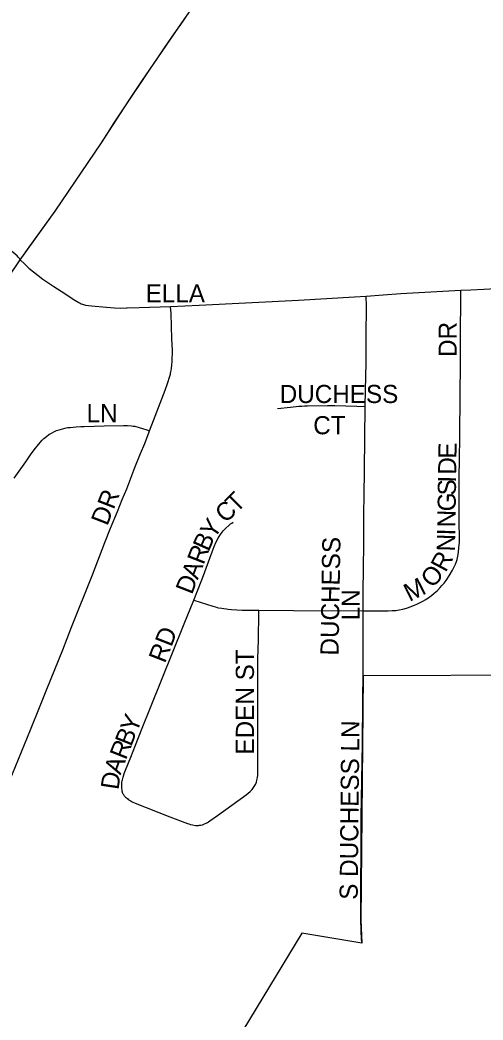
# Model space of a CAD drawing. Extents: x 1772825 to 1773716, y 1138558 to 1139032.
# Drawn here: x 1773333.03 to 1773337.87, y 1138851.53 to 1138861.97 of the extents above; entities that cross this region are included whole.
import ezdxf

# ---------------------------------------------------------------- set-up
doc = ezdxf.new("R2010")
doc.units = 0
for name, color, linetype in [('Default', 7, 'Continuous'), ('GM_X_City_Street', 7, 'Continuous'), ('GM_X_City_Street_Text', 7, 'Continuous'), ('GM_X_Corporation', 7, 'Continuous'), ('GM_X_State_Route', 7, 'Continuous')]:
    doc.layers.add(name, color=color, linetype=linetype)

msp = doc.modelspace()

# ---------------------------------------------------------------- linework, layer by layer
at = {"layer": 'Default'}
msp.add_lwpolyline([(1773332.525, 1138858.709), (1773333.037, 1138859.463), (1773333.403, 1138859.973), (1773333.885, 1138860.684), (1773334.121, 1138861.049), (1773334.391, 1138861.451), (1773334.691, 1138861.891), (1773334.916, 1138862.217), (1773335.175, 1138862.611), (1773335.374, 1138862.918), (1773335.528, 1138863.152)], dxfattribs=at)
at = {"layer": 'GM_X_City_Street'}
for points in [[(1773333.037, 1138859.463), (1773333.028, 1138859.478), (1773333.016, 1138859.492), (1773333.004, 1138859.505), (1773332.985, 1138859.524), (1773332.926, 1138859.572), (1773332.566, 1138859.876), (1773332.425, 1138859.993)], [(1773333.037, 1138859.463), (1773333.083, 1138859.417), (1773333.126, 1138859.377), (1773333.273, 1138859.263), (1773333.386, 1138859.186), (1773333.463, 1138859.136), (1773333.606, 1138859.043), (1773333.648, 1138859.018), (1773333.662, 1138859.011), (1773333.673, 1138859.006), (1773333.686, 1138859.001), (1773333.697, 1138858.997), (1773333.719, 1138858.992), (1773333.781, 1138858.985), (1773333.938, 1138858.969), (1773334.02, 1138858.963), (1773334.085, 1138858.961), (1773334.146, 1138858.962)], [(1773337.638, 1138859.147), (1773337.741, 1138859.152), (1773337.877, 1138859.158), (1773338.25, 1138859.18), (1773338.473, 1138859.192), (1773338.895, 1138859.219), (1773339.254, 1138859.244), (1773339.464, 1138859.262), (1773339.7, 1138859.281), (1773340.021, 1138859.306), (1773340.294, 1138859.327), (1773340.64, 1138859.355)], [(1773336.617, 1138855.799), (1773336.814, 1138855.799), (1773336.877, 1138855.801), (1773336.92, 1138855.802), (1773336.957, 1138855.805), (1773336.995, 1138855.81), (1773337.032, 1138855.818), (1773337.071, 1138855.828), (1773337.12, 1138855.845), (1773337.179, 1138855.87), (1773337.213, 1138855.887), (1773337.242, 1138855.902), (1773337.272, 1138855.919), (1773337.306, 1138855.942), (1773337.332, 1138855.961), (1773337.36, 1138855.983), (1773337.392, 1138856.012), (1773337.422, 1138856.044), (1773337.44, 1138856.063), (1773337.464, 1138856.09), (1773337.483, 1138856.116), (1773337.516, 1138856.167), (1773337.549, 1138856.224), (1773337.563, 1138856.252), (1773337.58, 1138856.287), (1773337.592, 1138856.315), (1773337.598, 1138856.335), (1773337.606, 1138856.371), (1773337.613, 1138856.408), (1773337.618, 1138856.46), (1773337.622, 1138856.515), (1773337.622, 1138856.579), (1773337.62, 1138856.706), (1773337.62, 1138856.906), (1773337.619, 1138856.968), (1773337.62, 1138857.005), (1773337.619, 1138857.092), (1773337.619, 1138857.191), (1773337.622, 1138857.384), (1773337.626, 1138857.614), (1773337.63, 1138858.062), (1773337.632, 1138858.372), (1773337.632, 1138858.495), (1773337.633, 1138858.676), (1773337.637, 1138859.07), (1773337.638, 1138859.147)], [(1773336.649, 1138859.084), (1773336.825, 1138859.099), (1773337.012, 1138859.112), (1773337.638, 1138859.147)], [(1773334.607, 1138858.976), (1773334.905, 1138858.99), (1773335.943, 1138859.043), (1773336.526, 1138859.076), (1773336.649, 1138859.084)], [(1773336.64, 1138857.933), (1773336.643, 1138858.104), (1773336.648, 1138858.39), (1773336.65, 1138858.757), (1773336.652, 1138858.889), (1773336.652, 1138858.935), (1773336.651, 1138859.007), (1773336.65, 1138859.057), (1773336.649, 1138859.084)], [(1773334.146, 1138858.962), (1773334.152, 1138858.962), (1773334.278, 1138858.965), (1773334.607, 1138858.976)], [(1773334.386, 1138857.678), (1773334.427, 1138857.787), (1773334.482, 1138857.924), (1773334.549, 1138858.102), (1773334.574, 1138858.174), (1773334.581, 1138858.195), (1773334.592, 1138858.23), (1773334.604, 1138858.271), (1773334.607, 1138858.284), (1773334.61, 1138858.294), (1773334.613, 1138858.31), (1773334.616, 1138858.328), (1773334.62, 1138858.368), (1773334.623, 1138858.404), (1773334.624, 1138858.434), (1773334.625, 1138858.491), (1773334.625, 1138858.522), (1773334.62, 1138858.639), (1773334.611, 1138858.902), (1773334.607, 1138858.976)], [(1773335.724, 1138857.912), (1773335.859, 1138857.926), (1773335.945, 1138857.935), (1773335.978, 1138857.938), (1773336.004, 1138857.94), (1773336.037, 1138857.941), (1773336.244, 1138857.943), (1773336.32, 1138857.942), (1773336.55, 1138857.936), (1773336.64, 1138857.933)], [(1773336.617, 1138855.799), (1773336.618, 1138856.023), (1773336.622, 1138856.22), (1773336.621, 1138856.306), (1773336.62, 1138856.342), (1773336.621, 1138856.352), (1773336.623, 1138856.389), (1773336.624, 1138856.463), (1773336.623, 1138856.637), (1773336.626, 1138856.823), (1773336.627, 1138856.998), (1773336.63, 1138857.271), (1773336.64, 1138857.933)], [(1773332.973, 1138857.184), (1773333.095, 1138857.357), (1773333.145, 1138857.428), (1773333.181, 1138857.479), (1773333.227, 1138857.537), (1773333.266, 1138857.581), (1773333.284, 1138857.598), (1773333.31, 1138857.621), (1773333.335, 1138857.64), (1773333.363, 1138857.656), (1773333.388, 1138857.669), (1773333.414, 1138857.681), (1773333.443, 1138857.691), (1773333.492, 1138857.704), (1773333.517, 1138857.709), (1773333.533, 1138857.712), (1773333.557, 1138857.714), (1773333.619, 1138857.72), (1773333.669, 1138857.724), (1773333.704, 1138857.725), (1773333.914, 1138857.73), (1773334.116, 1138857.734), (1773334.157, 1138857.733), (1773334.197, 1138857.73), (1773334.217, 1138857.728), (1773334.232, 1138857.726), (1773334.277, 1138857.715), (1773334.312, 1138857.704), (1773334.358, 1138857.688), (1773334.386, 1138857.678)], [(1773332.272, 1138852.356), (1773332.342, 1138852.532), (1773332.395, 1138852.66), (1773332.442, 1138852.778), (1773332.493, 1138852.907), (1773332.613, 1138853.219), (1773332.811, 1138853.729), (1773332.955, 1138854.1), (1773333.144, 1138854.559), (1773333.244, 1138854.808), (1773333.313, 1138854.984), (1773333.48, 1138855.394), (1773333.573, 1138855.629), (1773333.79, 1138856.176), (1773333.92, 1138856.514), (1773333.98, 1138856.664), (1773334.051, 1138856.836), (1773334.102, 1138856.962), (1773334.148, 1138857.075), (1773334.233, 1138857.295), (1773334.293, 1138857.441), (1773334.336, 1138857.548), (1773334.383, 1138857.67), (1773334.386, 1138857.678)], [(1773334.849, 1138855.913), (1773334.88, 1138855.993), (1773334.939, 1138856.142), (1773335.04, 1138856.417), (1773335.062, 1138856.472), (1773335.08, 1138856.512), (1773335.104, 1138856.56), (1773335.114, 1138856.577), (1773335.126, 1138856.596), (1773335.145, 1138856.622), (1773335.155, 1138856.634), (1773335.161, 1138856.641), (1773335.168, 1138856.649), (1773335.179, 1138856.659), (1773335.217, 1138856.693), (1773335.222, 1138856.698), (1773335.228, 1138856.703), (1773335.233, 1138856.707), (1773335.246, 1138856.716), (1773335.261, 1138856.726)], [(1773334.127, 1138853.866), (1773334.121, 1138853.874), (1773334.117, 1138853.879), (1773334.112, 1138853.888), (1773334.109, 1138853.894), (1773334.105, 1138853.905), (1773334.104, 1138853.909), (1773334.102, 1138853.919), (1773334.1, 1138853.933), (1773334.099, 1138853.944), (1773334.098, 1138853.954), (1773334.097, 1138853.96), (1773334.097, 1138853.973), (1773334.097, 1138853.985), (1773334.099, 1138854.005), (1773334.099, 1138854.012), (1773334.101, 1138854.026), (1773334.104, 1138854.037), (1773334.111, 1138854.064), (1773334.123, 1138854.101), (1773334.136, 1138854.137), (1773334.192, 1138854.273), (1773334.241, 1138854.397), (1773334.309, 1138854.574), (1773334.398, 1138854.79), (1773334.75, 1138855.665), (1773334.849, 1138855.913)], [(1773334.849, 1138855.913), (1773335.047, 1138855.848), (1773335.075, 1138855.841), (1773335.094, 1138855.836), (1773335.108, 1138855.833), (1773335.141, 1138855.827), (1773335.163, 1138855.824), (1773335.189, 1138855.821), (1773335.209, 1138855.818), (1773335.242, 1138855.814), (1773335.353, 1138855.808), (1773335.528, 1138855.806)], [(1773334.127, 1138853.866), (1773334.137, 1138853.856), (1773334.145, 1138853.848), (1773334.155, 1138853.84), (1773334.165, 1138853.832), (1773334.183, 1138853.821), (1773334.207, 1138853.808), (1773334.235, 1138853.794), (1773334.6, 1138853.649), (1773334.782, 1138853.581), (1773334.796, 1138853.576), (1773334.813, 1138853.571), (1773334.837, 1138853.565), (1773334.865, 1138853.561), (1773334.876, 1138853.56), (1773334.888, 1138853.56), (1773334.897, 1138853.561), (1773334.91, 1138853.562), (1773334.923, 1138853.564), (1773334.939, 1138853.568), (1773334.962, 1138853.576), (1773334.979, 1138853.583), (1773334.991, 1138853.59), (1773335.004, 1138853.598), (1773335.018, 1138853.607), (1773335.097, 1138853.663), (1773335.395, 1138853.879), (1773335.436, 1138853.913), (1773335.457, 1138853.934), (1773335.474, 1138853.955), (1773335.492, 1138853.986), (1773335.503, 1138854.013), (1773335.508, 1138854.034), (1773335.513, 1138854.061), (1773335.516, 1138854.086), (1773335.517, 1138854.102), (1773335.518, 1138854.143), (1773335.516, 1138854.728), (1773335.519, 1138855.3), (1773335.523, 1138855.496), (1773335.528, 1138855.784), (1773335.528, 1138855.806)], [(1773335.528, 1138855.806), (1773335.889, 1138855.804), (1773336.617, 1138855.799)], [(1773336.618, 1138855.148), (1773336.618, 1138855.23), (1773336.618, 1138855.341), (1773336.616, 1138855.575), (1773336.617, 1138855.799)], [(1773336.604, 1138852.331), (1773336.601, 1138852.382), (1773336.595, 1138852.449), (1773336.592, 1138852.599), (1773336.593, 1138852.722), (1773336.594, 1138852.855), (1773336.597, 1138853.377), (1773336.596, 1138853.493), (1773336.598, 1138853.647), (1773336.611, 1138854.414), (1773336.615, 1138854.861), (1773336.618, 1138855.148)]]:
    msp.add_lwpolyline(points, dxfattribs=at)
at = {"layer": 'GM_X_Corporation'}
msp.add_lwpolyline([(1773338.452, 1138855.128), (1773336.618, 1138855.123), (1773336.592, 1138852.572), (1773336.604, 1138852.331), (1773335.978, 1138852.437), (1773334.953, 1138850.747)], dxfattribs=at)
at = {"layer": 'GM_X_State_Route'}
msp.add_lwpolyline([(1773332.558, 1138858.759), (1773332.656, 1138858.909), (1773332.748, 1138859.044), (1773332.795, 1138859.113), (1773333.037, 1138859.463), (1773333.129, 1138859.596), (1773333.403, 1138859.973), (1773333.885, 1138860.684), (1773333.973, 1138860.82), (1773334.012, 1138860.883), (1773334.121, 1138861.049), (1773334.189, 1138861.153), (1773334.258, 1138861.256), (1773334.314, 1138861.338), (1773334.391, 1138861.451), (1773334.475, 1138861.574), (1773334.544, 1138861.677), (1773334.621, 1138861.789), (1773334.691, 1138861.891), (1773334.705, 1138861.911), (1773334.803, 1138862.053)], dxfattribs=at)

# ---------------------------------------------------------------- texts
at = {"layer": 'GM_X_City_Street_Text'}
for s, height, rotation, p in [('ELLA', 0.1894, 0, (1773334.346, 1138859.019)), ('DR', 0.1894, 90, (1773337.594, 1138858.45)), ('DUCHESS', 0.1894, 0, (1773335.746, 1138857.969)), ('LN', 0.1894, 0, (1773333.729, 1138857.769)), ('CT', 0.1894, 0, (1773336.096, 1138857.643)), ('E', 0.189, 89.1412, (1773337.591, 1138857.387)), ('D', 0.189, 89.1038, (1773337.588, 1138857.22)), ('S', 0.189, 89.1257, (1773337.585, 1138857.003)), ('I', 0.189, 89.126, (1773337.587, 1138857.137)), ('DR', 0.1894, 68.7471, (1773333.946, 1138856.679)), ('T', 0.189, 44.8524, (1773335.294, 1138856.815)), ('G', 0.189, 89.1144, (1773337.583, 1138856.837)), ('C', 0.189, 42.6806, (1773335.178, 1138856.708)), ('N', 0.189, 89.1144, (1773337.58, 1138856.67)), ('Y', 0.189, 56.3705, (1773335.06, 1138856.54)), ('B', 0.189, 66.0745, (1773335.004, 1138856.411)), ('N', 0.189, 88.394, (1773337.574, 1138856.418)), ('I', 0.189, 88.8286, (1773337.578, 1138856.586)), ('R', 0.189, 68.7306, (1773334.95, 1138856.273)), ('DUCHESS', 0.1894, 89.0167, (1773336.36, 1138855.332)), ('R', 0.189, 61.9908, (1773337.479, 1138856.194)), ('A', 0.189, 68.7445, (1773334.89, 1138856.118)), ('D', 0.189, 68.7302, (1773334.829, 1138855.962)), ('O', 0.189, 48.6683, (1773337.342, 1138856.029)), ('M', 0.189, 26.956, (1773337.102, 1138855.891)), ('LN', 0.1894, 90, (1773336.582, 1138855.7)), ('RD', 0.1894, 68.7512, (1773334.548, 1138855.245)), ('EDEN ST', 0.1894, 90, (1773335.477, 1138854.3)), ('Y', 0.189, 68.4097, (1773334.251, 1138854.515)), ('S DUCHESS LN', 0.18939, 89.4104, (1773336.56, 1138852.783)), ('B', 0.189, 68.4181, (1773334.195, 1138854.376)), ('R', 0.189, 68.415, (1773334.14, 1138854.236)), ('A', 0.189, 70.1756, (1773334.084, 1138854.081)), ('D', 0.189, 81.4898, (1773334.062, 1138853.926))]:
    msp.add_text(s, height=height, rotation=rotation, dxfattribs=at).set_placement(p)

doc.saveas('drawing.dxf')
